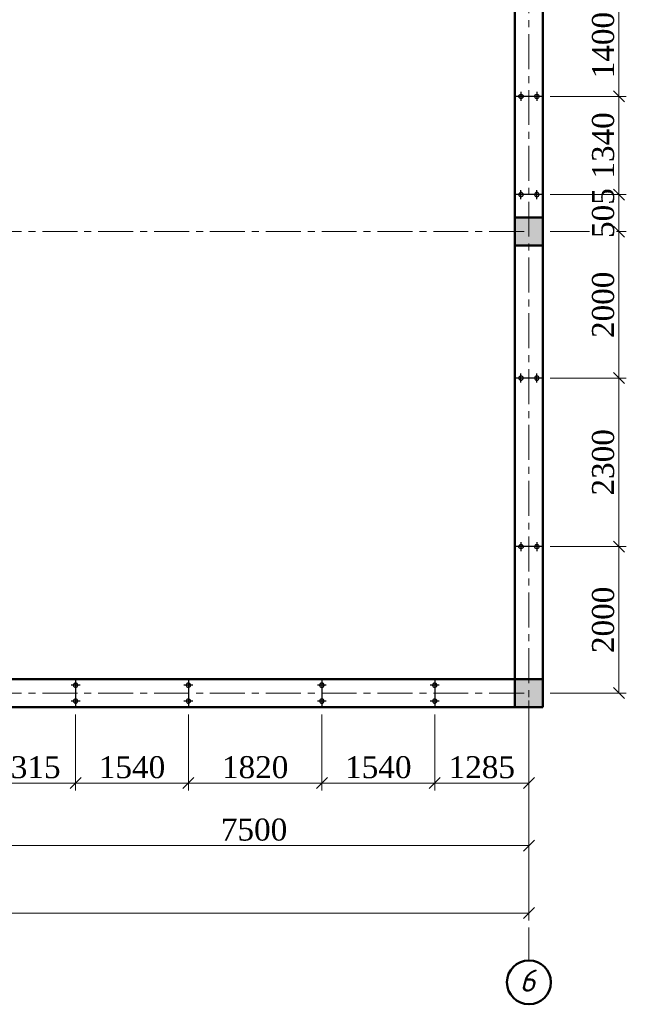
# Model space of a CAD drawing. Header units: millimetres. Extents: x 2063114 to 14983986, y -126020516 to 213791.
# Tile 599 of 656: x 2346066 to 2354342, y -137836 to -124396. Entities that reach past the tile are written whole.
import ezdxf

# ---------------------------------------------------------------- set-up
doc = ezdxf.new("R2010")
doc.units = ezdxf.units.MM
doc.linetypes.add('ACAD_ISO10W100', pattern=[18, 12, -3, 0, -3])
doc.linetypes.add('осевая', pattern=[50.8, 31.75, -6.35, 6.35, -6.35])
doc.layers.get('Defpoints').update_dxf_attribs({"color": 6, "lineweight": 35})
doc.layers.add('.', color=7, linetype='Continuous', lineweight=15)
doc.layers.add('сплошная_толстая', color=7, linetype='Continuous', lineweight=50)
doc.layers.add('пунктир', color=1, linetype='ACAD_ISO10W100')
doc.styles.add('GOST 2.304', font='isocpeur.ttf', dxfattribs={"oblique": 15})
doc.styles.add('Times New Roman', font='times.ttf')
doc.dimstyles.new('Миржалол100', dxfattribs={"dimtxt": 300, "dimasz": 150, "dimexe": 100, "dimexo": 100, "dimgap": 63, "dimtad": 1, "dimdec": 0, "dimtxsty": 'Times New Roman', "dimblk": 'OBLIQUE', "dimcen": 100, "dimclrd": 256, "dimclre": 256, "dimclrt": 256, "dimadec": 0, "dimazin": 0, "dimtfac": 1, "dimtdec": 0, "dimtmove": 1, "dimatfit": 3, "dimfxl": 800, "dimlwd": 13, "dimlwe": 13, "dimarcsym": 0})

# ---------------------------------------------------------------- blocks, each defined once
blk = doc.blocks.new('_Oblique')
at = {"color": 0, "linetype": 'ByBlock', "lineweight": -2}
blk.add_line((-0.5, -0.5), (0.5, 0.5), dxfattribs=at)
blk = doc.blocks.new('*D3503')
at = {"linetype": 'Continuous', "lineweight": 13, "transparency": 16777216}
for p, q in [((2324914, -134549), (2324914, -136690)), ((2353014, -134549), (2353014, -136690)), ((2324914, -136590), (2353014, -136590))]:
    blk.add_line(p, q, dxfattribs=at)
at = {"layer": 'Defpoints', "color": 0, "transparency": 16777216}
for p in [(2324914, -134449), (2353014, -134449), (2353014, -136590)]:
    blk.add_point(p, dxfattribs=at)
at = {"lineweight": 13, "transparency": 16777216, "xscale": 150, "yscale": 150, "zscale": 150, "rotation": 180}
blk.add_blockref('_Oblique', (2324914, -136590), dxfattribs=at)
at = {"lineweight": 13, "transparency": 16777216, "xscale": 150, "yscale": 150, "zscale": 150}
blk.add_blockref('_Oblique', (2353014, -136590), dxfattribs=at)
at = {"transparency": 16777216, "insert": (2338964, -136375), "char_height": 300, "attachment_point": 5, "style": 'Times New Roman', "bg_fill": 3, "box_fill_scale": 1.1, "bg_fill_color": 256, "bg_fill_true_color": 13158600, "bg_fill_transparency": 0}
blk.add_mtext('28100', dxfattribs=at)
blk = doc.blocks.new('*D3510')
at = {"linetype": 'Continuous', "lineweight": 13, "transparency": 16777216}
for p, q in [((2345514, -134549), (2345514, -135770)), ((2353014, -134549), (2353014, -135770)), ((2345514, -135670), (2353014, -135670))]:
    blk.add_line(p, q, dxfattribs=at)
at = {"layer": 'Defpoints', "color": 0, "transparency": 16777216}
for p in [(2345514, -134449), (2353014, -134449), (2353014, -135670)]:
    blk.add_point(p, dxfattribs=at)
at = {"lineweight": 13, "transparency": 16777216, "xscale": 150, "yscale": 150, "zscale": 150, "rotation": 180}
blk.add_blockref('_Oblique', (2345514, -135670), dxfattribs=at)
at = {"lineweight": 13, "transparency": 16777216, "xscale": 150, "yscale": 150, "zscale": 150}
blk.add_blockref('_Oblique', (2353014, -135670), dxfattribs=at)
at = {"transparency": 16777216, "insert": (2349264, -135453), "char_height": 300, "attachment_point": 5, "style": 'Times New Roman', "bg_fill": 3, "box_fill_scale": 1.1, "bg_fill_color": 256, "bg_fill_true_color": 13158600, "bg_fill_transparency": 0}
blk.add_mtext('7500', dxfattribs=at)
blk = doc.blocks.new('ЦУЦУАУР')
at = {"layer": '.'}
h = blk.add_hatch(color=256, dxfattribs=at)
h.dxf.hatch_style = 1
edge = h.paths.add_edge_path()
edge.add_arc((0, 108), 29.9, 0, 360)
edge = h.paths.add_edge_path()
edge.add_arc((0, -108), 29.9, 0, 360)
at = {"color": 5}
for p, q in [((0, 190), (0, -190)), ((-61, 108), (61, 108)), ((-61, -108), (61, -108))]:
    blk.add_line(p, q, dxfattribs=at)
at = {"color": 5, "lineweight": 30}
for centre in [(0, 108), (0, -108)]:
    blk.add_circle(centre, 29.9, dxfattribs=at)
blk = doc.blocks.new('*D3827')
at = {"color": 5, "linetype": 'Continuous', "lineweight": 13, "transparency": 16777216}
for p, q in [((2345514, -133878), (2345514, -134917)), ((2346829, -133878), (2346829, -134917)), ((2345514, -134817), (2346829, -134817))]:
    blk.add_line(p, q, dxfattribs=at)
at = {"layer": 'Defpoints', "color": 0, "transparency": 16777216}
for p in [(2345514, -133778), (2346829, -133778), (2346829, -134817)]:
    blk.add_point(p, dxfattribs=at)
at = {"color": 5, "lineweight": 13, "transparency": 16777216, "xscale": 150, "yscale": 150, "zscale": 150, "rotation": 180}
blk.add_blockref('_Oblique', (2345514, -134817), dxfattribs=at)
at = {"color": 5, "lineweight": 13, "transparency": 16777216, "xscale": 150, "yscale": 150, "zscale": 150}
blk.add_blockref('_Oblique', (2346829, -134817), dxfattribs=at)
at = {"color": 5, "transparency": 16777216, "insert": (2346171, -134601), "char_height": 300, "attachment_point": 5, "style": 'Times New Roman', "bg_fill": 3, "box_fill_scale": 1.1, "bg_fill_color": 256, "bg_fill_true_color": 13158600, "bg_fill_transparency": 0}
blk.add_mtext('1315', dxfattribs=at)
blk = doc.blocks.new('*D3828')
at = {"color": 5, "linetype": 'Continuous', "lineweight": 13, "transparency": 16777216}
for p, q in [((2346829, -133878), (2346829, -134917)), ((2348369, -133878), (2348369, -134917)), ((2346829, -134817), (2348369, -134817))]:
    blk.add_line(p, q, dxfattribs=at)
at = {"layer": 'Defpoints', "color": 0, "transparency": 16777216}
for p in [(2346829, -133778), (2348369, -133778), (2348369, -134817)]:
    blk.add_point(p, dxfattribs=at)
at = {"color": 5, "lineweight": 13, "transparency": 16777216, "xscale": 150, "yscale": 150, "zscale": 150, "rotation": 180}
blk.add_blockref('_Oblique', (2346829, -134817), dxfattribs=at)
at = {"color": 5, "lineweight": 13, "transparency": 16777216, "xscale": 150, "yscale": 150, "zscale": 150}
blk.add_blockref('_Oblique', (2348369, -134817), dxfattribs=at)
at = {"color": 5, "transparency": 16777216, "insert": (2347599, -134601), "char_height": 300, "attachment_point": 5, "style": 'Times New Roman', "bg_fill": 3, "box_fill_scale": 1.1, "bg_fill_color": 256, "bg_fill_true_color": 13158600, "bg_fill_transparency": 0}
blk.add_mtext('1540', dxfattribs=at)
blk = doc.blocks.new('*D3829')
at = {"color": 5, "linetype": 'Continuous', "lineweight": 13, "transparency": 16777216}
for p, q in [((2348369, -133878), (2348369, -134917)), ((2350189, -133878), (2350189, -134917)), ((2348369, -134817), (2350189, -134817))]:
    blk.add_line(p, q, dxfattribs=at)
at = {"layer": 'Defpoints', "color": 0, "transparency": 16777216}
for p in [(2348369, -133778), (2350189, -133778), (2350189, -134817)]:
    blk.add_point(p, dxfattribs=at)
at = {"color": 5, "lineweight": 13, "transparency": 16777216, "xscale": 150, "yscale": 150, "zscale": 150, "rotation": 180}
blk.add_blockref('_Oblique', (2348369, -134817), dxfattribs=at)
at = {"color": 5, "lineweight": 13, "transparency": 16777216, "xscale": 150, "yscale": 150, "zscale": 150}
blk.add_blockref('_Oblique', (2350189, -134817), dxfattribs=at)
at = {"color": 5, "transparency": 16777216, "insert": (2349279, -134601), "char_height": 300, "attachment_point": 5, "style": 'Times New Roman', "bg_fill": 3, "box_fill_scale": 1.1, "bg_fill_color": 256, "bg_fill_true_color": 13158600, "bg_fill_transparency": 0}
blk.add_mtext('1820', dxfattribs=at)
blk = doc.blocks.new('*D3830')
at = {"color": 5, "linetype": 'Continuous', "lineweight": 13, "transparency": 16777216}
for p, q in [((2350189, -133878), (2350189, -134917)), ((2351729, -133878), (2351729, -134917)), ((2350189, -134817), (2351729, -134817))]:
    blk.add_line(p, q, dxfattribs=at)
at = {"layer": 'Defpoints', "color": 0, "transparency": 16777216}
for p in [(2350189, -133778), (2351729, -133778), (2351729, -134817)]:
    blk.add_point(p, dxfattribs=at)
at = {"color": 5, "lineweight": 13, "transparency": 16777216, "xscale": 150, "yscale": 150, "zscale": 150, "rotation": 180}
blk.add_blockref('_Oblique', (2350189, -134817), dxfattribs=at)
at = {"color": 5, "lineweight": 13, "transparency": 16777216, "xscale": 150, "yscale": 150, "zscale": 150}
blk.add_blockref('_Oblique', (2351729, -134817), dxfattribs=at)
at = {"color": 5, "transparency": 16777216, "insert": (2350959, -134601), "char_height": 300, "attachment_point": 5, "style": 'Times New Roman', "bg_fill": 3, "box_fill_scale": 1.1, "bg_fill_color": 256, "bg_fill_true_color": 13158600, "bg_fill_transparency": 0}
blk.add_mtext('1540', dxfattribs=at)
blk = doc.blocks.new('*D3831')
at = {"color": 5, "linetype": 'Continuous', "lineweight": 13, "transparency": 16777216}
for p, q in [((2353014, -133688), (2353014, -134917)), ((2351729, -133878), (2351729, -134917)), ((2351729, -134817), (2353014, -134817))]:
    blk.add_line(p, q, dxfattribs=at)
at = {"layer": 'Defpoints', "color": 0, "transparency": 16777216}
for p in [(2353014, -133588), (2351729, -133778), (2353014, -134817)]:
    blk.add_point(p, dxfattribs=at)
at = {"color": 5, "lineweight": 13, "transparency": 16777216, "xscale": 150, "yscale": 150, "zscale": 150, "rotation": 180}
blk.add_blockref('_Oblique', (2351729, -134817), dxfattribs=at)
at = {"color": 5, "lineweight": 13, "transparency": 16777216, "xscale": 150, "yscale": 150, "zscale": 150}
blk.add_blockref('_Oblique', (2353014, -134817), dxfattribs=at)
at = {"color": 5, "transparency": 16777216, "insert": (2352371, -134601), "char_height": 300, "attachment_point": 5, "style": 'Times New Roman', "bg_fill": 3, "box_fill_scale": 1.1, "bg_fill_color": 256, "bg_fill_true_color": 13158600, "bg_fill_transparency": 0}
blk.add_mtext('1285', dxfattribs=at)
blk = doc.blocks.new('*D3865')
at = {"color": 5, "linetype": 'Continuous', "lineweight": 13, "transparency": 16777216}
for p, q in [((2353304, -131588), (2354342, -131588)), ((2354242, -133588), (2354242, -131588)), ((2353304, -133588), (2354342, -133588))]:
    blk.add_line(p, q, dxfattribs=at)
at = {"layer": 'Defpoints', "color": 0, "transparency": 16777216}
for p in [(2353204, -131588), (2354242, -131588), (2353204, -133588)]:
    blk.add_point(p, dxfattribs=at)
at = {"color": 5, "lineweight": 13, "transparency": 16777216, "xscale": 150, "yscale": 150, "zscale": 150}
for p, rotation in [((2354242, -131588), 90), ((2354242, -133588), 270)]:
    blk.add_blockref('_Oblique', p, dxfattribs=dict(at, rotation=rotation))
at = {"color": 5, "transparency": 16777216, "insert": (2354027, -132588), "char_height": 300, "attachment_point": 5, "rotation": 90, "style": 'Times New Roman', "bg_fill": 3, "box_fill_scale": 1.1, "bg_fill_color": 256, "bg_fill_true_color": 13158600, "bg_fill_transparency": 0}
blk.add_mtext('2000', dxfattribs=at)
blk = doc.blocks.new('*D3866')
at = {"color": 5, "linetype": 'Continuous', "lineweight": 13, "transparency": 16777216}
for p, q in [((2353304, -129288), (2354342, -129288)), ((2354242, -131588), (2354242, -129288)), ((2353304, -131588), (2354342, -131588))]:
    blk.add_line(p, q, dxfattribs=at)
at = {"layer": 'Defpoints', "color": 0, "transparency": 16777216}
for p in [(2353204, -129288), (2354242, -129288), (2353204, -131588)]:
    blk.add_point(p, dxfattribs=at)
at = {"color": 5, "lineweight": 13, "transparency": 16777216, "xscale": 150, "yscale": 150, "zscale": 150}
for p, rotation in [((2354242, -129288), 90), ((2354242, -131588), 270)]:
    blk.add_blockref('_Oblique', p, dxfattribs=dict(at, rotation=rotation))
at = {"color": 5, "transparency": 16777216, "insert": (2354027, -130438), "char_height": 300, "attachment_point": 5, "rotation": 90, "style": 'Times New Roman', "bg_fill": 3, "box_fill_scale": 1.1, "bg_fill_color": 256, "bg_fill_true_color": 13158600, "bg_fill_transparency": 0}
blk.add_mtext('2300', dxfattribs=at)
blk = doc.blocks.new('*D3867')
at = {"color": 5, "linetype": 'Continuous', "lineweight": 13, "transparency": 16777216}
for p, q in [((2353304, -127288), (2354342, -127288)), ((2354242, -129288), (2354242, -127288)), ((2353304, -129288), (2354342, -129288))]:
    blk.add_line(p, q, dxfattribs=at)
at = {"layer": 'Defpoints', "color": 0, "transparency": 16777216}
for p in [(2353204, -127288), (2354242, -127288), (2353204, -129288)]:
    blk.add_point(p, dxfattribs=at)
at = {"color": 5, "lineweight": 13, "transparency": 16777216, "xscale": 150, "yscale": 150, "zscale": 150}
for p, rotation in [((2354242, -127288), 90), ((2354242, -129288), 270)]:
    blk.add_blockref('_Oblique', p, dxfattribs=dict(at, rotation=rotation))
at = {"color": 5, "transparency": 16777216, "insert": (2354027, -128288), "char_height": 300, "attachment_point": 5, "rotation": 90, "style": 'Times New Roman', "bg_fill": 3, "box_fill_scale": 1.1, "bg_fill_color": 256, "bg_fill_true_color": 13158600, "bg_fill_transparency": 0}
blk.add_mtext('2000', dxfattribs=at)
blk = doc.blocks.new('*D3868')
at = {"color": 5, "linetype": 'Continuous', "lineweight": 13, "transparency": 16777216}
for p, q in [((2353304, -126783), (2354342, -126783)), ((2354242, -127288), (2354242, -126783)), ((2353304, -127288), (2354342, -127288))]:
    blk.add_line(p, q, dxfattribs=at)
at = {"layer": 'Defpoints', "color": 0, "transparency": 16777216}
for p in [(2353204, -126783), (2354242, -126783), (2353204, -127288)]:
    blk.add_point(p, dxfattribs=at)
at = {"color": 5, "transparency": 16777216, "insert": (2354027, -127036), "char_height": 300, "attachment_point": 5, "rotation": 90, "style": 'Times New Roman', "bg_fill": 3, "box_fill_scale": 1.1, "bg_fill_color": 256, "bg_fill_true_color": 13158600, "bg_fill_transparency": 0}
blk.add_mtext('505', dxfattribs=at)
at = {"color": 5, "lineweight": 13, "transparency": 16777216, "xscale": 150, "yscale": 150, "zscale": 150}
for p, rotation in [((2354242, -126783), 90), ((2354242, -127288), 270)]:
    blk.add_blockref('_Oblique', p, dxfattribs=dict(at, rotation=rotation))
blk = doc.blocks.new('*D3869')
at = {"color": 5, "linetype": 'Continuous', "lineweight": 13, "transparency": 16777216}
for p, q in [((2353304, -125443), (2354342, -125443)), ((2354242, -126783), (2354242, -125443)), ((2353304, -126783), (2354342, -126783))]:
    blk.add_line(p, q, dxfattribs=at)
at = {"layer": 'Defpoints', "color": 0, "transparency": 16777216}
for p in [(2353204, -125443), (2354242, -125443), (2353204, -126783)]:
    blk.add_point(p, dxfattribs=at)
at = {"color": 5, "lineweight": 13, "transparency": 16777216, "xscale": 150, "yscale": 150, "zscale": 150}
for p, rotation in [((2354242, -125443), 90), ((2354242, -126783), 270)]:
    blk.add_blockref('_Oblique', p, dxfattribs=dict(at, rotation=rotation))
at = {"color": 5, "transparency": 16777216, "insert": (2354027, -126113), "char_height": 300, "attachment_point": 5, "rotation": 90, "style": 'Times New Roman', "bg_fill": 3, "box_fill_scale": 1.1, "bg_fill_color": 256, "bg_fill_true_color": 13158600, "bg_fill_transparency": 0}
blk.add_mtext('1340', dxfattribs=at)
blk = doc.blocks.new('*D3870')
at = {"color": 5, "linetype": 'Continuous', "lineweight": 13, "transparency": 16777216}
for p, q in [((2353304, -124043), (2354342, -124043)), ((2354242, -125443), (2354242, -124043)), ((2353304, -125443), (2354342, -125443))]:
    blk.add_line(p, q, dxfattribs=at)
at = {"layer": 'Defpoints', "color": 0, "transparency": 16777216}
for p in [(2353204, -124043), (2354242, -124043), (2353204, -125443)]:
    blk.add_point(p, dxfattribs=at)
at = {"color": 5, "lineweight": 13, "transparency": 16777216, "xscale": 150, "yscale": 150, "zscale": 150}
for p, rotation in [((2354242, -124043), 90), ((2354242, -125443), 270)]:
    blk.add_blockref('_Oblique', p, dxfattribs=dict(at, rotation=rotation))
at = {"color": 5, "transparency": 16777216, "insert": (2354027, -124743), "char_height": 300, "attachment_point": 5, "rotation": 90, "style": 'Times New Roman', "bg_fill": 3, "box_fill_scale": 1.1, "bg_fill_color": 256, "bg_fill_true_color": 13158600, "bg_fill_transparency": 0}
blk.add_mtext('1400', dxfattribs=at)

msp = doc.modelspace()

# ---------------------------------------------------------------- hatches: boundary and pattern name
at = {"ltscale": 150, "transparency": 33554687}
h = msp.add_hatch(color=256, dxfattribs=at)
h.dxf.hatch_style = 1
h.paths.add_polyline_path([(2353203.69656, -127098.13137), (2352823.69656, -127098.13137), (2352823.69656, -127478.13137), (2353203.69656, -127478.13137)])
h = msp.add_hatch(color=256, dxfattribs=at)
h.dxf.hatch_style = 1
h.paths.add_polyline_path([(2353203.69656, -133398.13137), (2352823.69656, -133398.13137), (2352823.69656, -133778.13137), (2353203.69656, -133778.13137)])

# ---------------------------------------------------------------- linework, layer by layer
at = {"ltscale": 150}
for points in [[(2352823.69656, -127098.13137), (2353203.69656, -127098.13137), (2353203.69656, -127478.13137), (2352823.69656, -127478.13137)], [(2352823.69656, -133398.13137), (2353203.69656, -133398.13137), (2353203.69656, -133778.13137), (2352823.69656, -133778.13137)]]:
    msp.add_lwpolyline(points, close=True, dxfattribs=at)
at = {"layer": 'пунктир', "linetype": 'осевая', "lineweight": 9, "ltscale": 15}
for p, q in [((2321230.61783, -127288.13137), (2353013.69656, -127288.13137)), ((2321230.61783, -133588.13137), (2353013.69656, -133588.13137))]:
    msp.add_line(p, q, dxfattribs=at)
at = {"layer": 'сплошная_толстая', "ltscale": 150}
for p, q in [((2353203.69656, -133778.13137), (2353203.69656, -114498.13137)), ((2352823.69656, -133398.13137), (2352823.69656, -114878.13137)), ((2352823.69656, -127098.13137), (2353203.69656, -127098.13137)), ((2352823.69656, -127478.13137), (2353203.69656, -127478.13137)), ((2352823.69656, -133398.13137), (2325103.69656, -133398.13137)), ((2352823.69656, -133398.13137), (2353203.69656, -133398.13137)), ((2352823.69656, -133778.13137), (2352823.69656, -133398.13137)), ((2353203.69656, -133778.13137), (2324723.69656, -133778.13137))]:
    msp.add_line(p, q, dxfattribs=at)
at = {"layer": 'сплошная_толстая', "color": 0, "ltscale": 150}
msp.add_circle((2353013.69656, -137535.7162), 300, dxfattribs=at)

# ---------------------------------------------------------------- block references
at = {"rotation": 270}
for p in [(2353013.69656, -125443.13136), (2353013.69657, -131588.13137)]:
    msp.add_blockref('ЦУЦУАУР', p, dxfattribs=at)
at = {"xscale": -1, "rotation": 270}
for p in [(2353013.69656, -126783.13137), (2353013.69657, -129288.13137)]:
    msp.add_blockref('ЦУЦУАУР', p, dxfattribs=at)
at = {"xscale": -1}
for p in [(2346828.69656, -133588.13137), (2348368.69656, -133588.13137), (2350188.69656, -133588.13137), (2351728.69656, -133588.13137)]:
    msp.add_blockref('ЦУЦУАУР', p, dxfattribs=at)

# ---------------------------------------------------------------- texts
at = {"layer": 'пунктир', "color": 0, "linetype": 'осевая', "ltscale": 15, "insert": (2352994.04859, -137362.40433), "char_height": 300, "width": 255.0496237, "attachment_point": 2, "style": 'GOST 2.304'}
msp.add_mtext('6', dxfattribs=at)

# ---------------------------------------------------------------- dimensions: what is measured, and where the dimension line sits
dim = msp.add_linear_dim(base=(2353013.69656, -136590.19108), p1=(2324913.69656, -134448.97153), p2=(2353013.69656, -134448.97153), dimstyle='Миржалол100', override={"dimtfill": 1, "dimtfillclr": 256})
dim.commit()
dim.dimension.update_dxf_attribs({"geometry": '*D3503', "text_midpoint": (2338963.69656, -136374.59555)})

# ---------------------------------------------------------------- next in the draw order: linework, layer by layer
at = {"layer": 'пунктир', "linetype": 'осевая', "lineweight": 9, "ltscale": 15}
msp.add_line((2353013.69656, -114688.13137), (2353013.69656, -137235.7162), dxfattribs=at)

# ---------------------------------------------------------------- next in the draw order: dimensions: what is measured, and where the dimension line sits
at = {"color": 5}
dim = msp.add_linear_dim(base=(2354242.46242, -131588.13137), p1=(2353203.69656, -133588.13137), p2=(2353203.69655, -131588.13137), angle=270, dimstyle='Миржалол100', override={"dimclrd": 5, "dimclre": 5, "dimclrt": 5, "dimtfill": 1, "dimtfillclr": 256}, dxfattribs=at)
dim.commit()
dim.dimension.update_dxf_attribs({"geometry": '*D3865', "text_midpoint": (2354026.86689, -132588.13137)})

# ---------------------------------------------------------------- next in the draw order: dimensions: what is measured, and where the dimension line sits
dim = msp.add_linear_dim(base=(2354242.46242, -129288.13137), p1=(2353203.69655, -131588.13137), p2=(2353203.69655, -129288.13137), angle=270, dimstyle='Миржалол100', override={"dimclrd": 5, "dimclre": 5, "dimclrt": 5, "dimtfill": 1, "dimtfillclr": 256}, dxfattribs=at)
dim.commit()
dim.dimension.update_dxf_attribs({"geometry": '*D3866', "text_midpoint": (2354026.86689, -130438.13137)})
dim = msp.add_linear_dim(base=(2353013.69656, -135669.52121), p1=(2345513.69656, -134448.97153), p2=(2353013.69656, -134448.97153), dimstyle='Миржалол100', override={"dimtfill": 1, "dimtfillclr": 256})
dim.commit()
dim.dimension.update_dxf_attribs({"geometry": '*D3510', "text_midpoint": (2349263.69656, -135453.49309)})

# ---------------------------------------------------------------- next in the draw order: dimensions: what is measured, and where the dimension line sits
dim = msp.add_linear_dim(base=(2354242.46242, -127288.13137), p1=(2353203.69655, -129288.13137), p2=(2353203.69656, -127288.13137), angle=270, dimstyle='Миржалол100', override={"dimclrd": 5, "dimclre": 5, "dimclrt": 5, "dimtfill": 1, "dimtfillclr": 256})
dim.commit()
dim.dimension.update_dxf_attribs({"geometry": '*D3867', "text_midpoint": (2354026.86689, -128288.13137)})
dim = msp.add_linear_dim(base=(2346828.69656, -134816.89723), p1=(2345513.69656, -133778.13137), p2=(2346828.69656, -133778.13137), dimstyle='Миржалол100', override={"dimclrd": 5, "dimclre": 5, "dimclrt": 5, "dimtfill": 1, "dimtfillclr": 256}, dxfattribs=at)
dim.commit()
dim.dimension.update_dxf_attribs({"geometry": '*D3827', "text_midpoint": (2346171.19656, -134601.3017)})

# ---------------------------------------------------------------- next in the draw order: dimensions: what is measured, and where the dimension line sits
dim = msp.add_linear_dim(base=(2354242.46242, -126783.13137), p1=(2353203.69656, -127288.13137), p2=(2353203.69655, -126783.13137), angle=270, dimstyle='Миржалол100', override={"dimclrd": 5, "dimclre": 5, "dimclrt": 5, "dimtfill": 1, "dimtfillclr": 256})
dim.commit()
dim.dimension.update_dxf_attribs({"geometry": '*D3868', "text_midpoint": (2354242.46242, -127035.63137), "dimtype": 160})
dim = msp.add_linear_dim(base=(2348368.69656, -134816.89723), p1=(2346828.69656, -133778.13137), p2=(2348368.69656, -133778.13137), dimstyle='Миржалол100', override={"dimclrd": 5, "dimclre": 5, "dimclrt": 5, "dimtfill": 1, "dimtfillclr": 256}, dxfattribs=at)
dim.commit()
dim.dimension.update_dxf_attribs({"geometry": '*D3828', "text_midpoint": (2347598.69656, -134601.3017)})

# ---------------------------------------------------------------- next in the draw order: dimensions: what is measured, and where the dimension line sits
dim = msp.add_linear_dim(base=(2354242.46242, -125443.13136), p1=(2353203.69655, -126783.13137), p2=(2353203.69656, -125443.13136), angle=270, dimstyle='Миржалол100', override={"dimclrd": 5, "dimclre": 5, "dimclrt": 5, "dimtfill": 1, "dimtfillclr": 256})
dim.commit()
dim.dimension.update_dxf_attribs({"geometry": '*D3869', "text_midpoint": (2354026.86689, -126113.13136)})
dim = msp.add_linear_dim(base=(2350188.69656, -134816.89723), p1=(2348368.69656, -133778.13137), p2=(2350188.69656, -133778.13137), dimstyle='Миржалол100', override={"dimclrd": 5, "dimclre": 5, "dimclrt": 5, "dimtfill": 1, "dimtfillclr": 256}, dxfattribs=at)
dim.commit()
dim.dimension.update_dxf_attribs({"geometry": '*D3829', "text_midpoint": (2349278.69656, -134601.3017)})

# ---------------------------------------------------------------- next in the draw order: dimensions: what is measured, and where the dimension line sits
dim = msp.add_linear_dim(base=(2354242.46242, -124043.13137), p1=(2353203.69656, -125443.13136), p2=(2353203.69656, -124043.13137), angle=270, dimstyle='Миржалол100', override={"dimclrd": 5, "dimclre": 5, "dimclrt": 5, "dimtfill": 1, "dimtfillclr": 256})
dim.commit()
dim.dimension.update_dxf_attribs({"geometry": '*D3870', "text_midpoint": (2354242.46242, -124743.13137), "dimtype": 160})
dim = msp.add_linear_dim(base=(2351728.69656, -134816.89723), p1=(2350188.69656, -133778.13137), p2=(2351728.69656, -133778.13137), dimstyle='Миржалол100', override={"dimclrd": 5, "dimclre": 5, "dimclrt": 5, "dimtfill": 1, "dimtfillclr": 256}, dxfattribs=at)
dim.commit()
dim.dimension.update_dxf_attribs({"geometry": '*D3830', "text_midpoint": (2350958.69656, -134601.3017)})

# ---------------------------------------------------------------- next in the draw order: dimensions: what is measured, and where the dimension line sits
dim = msp.add_linear_dim(base=(2353013.69656, -134816.89723), p1=(2351728.69656, -133778.13137), p2=(2353013.69656, -133588.13137), dimstyle='Миржалол100', override={"dimclrd": 5, "dimclre": 5, "dimclrt": 5, "dimtfill": 1, "dimtfillclr": 256}, dxfattribs=at)
dim.commit()
dim.dimension.update_dxf_attribs({"geometry": '*D3831', "text_midpoint": (2352371.19656, -134601.3017)})

doc.saveas('drawing.dxf')
